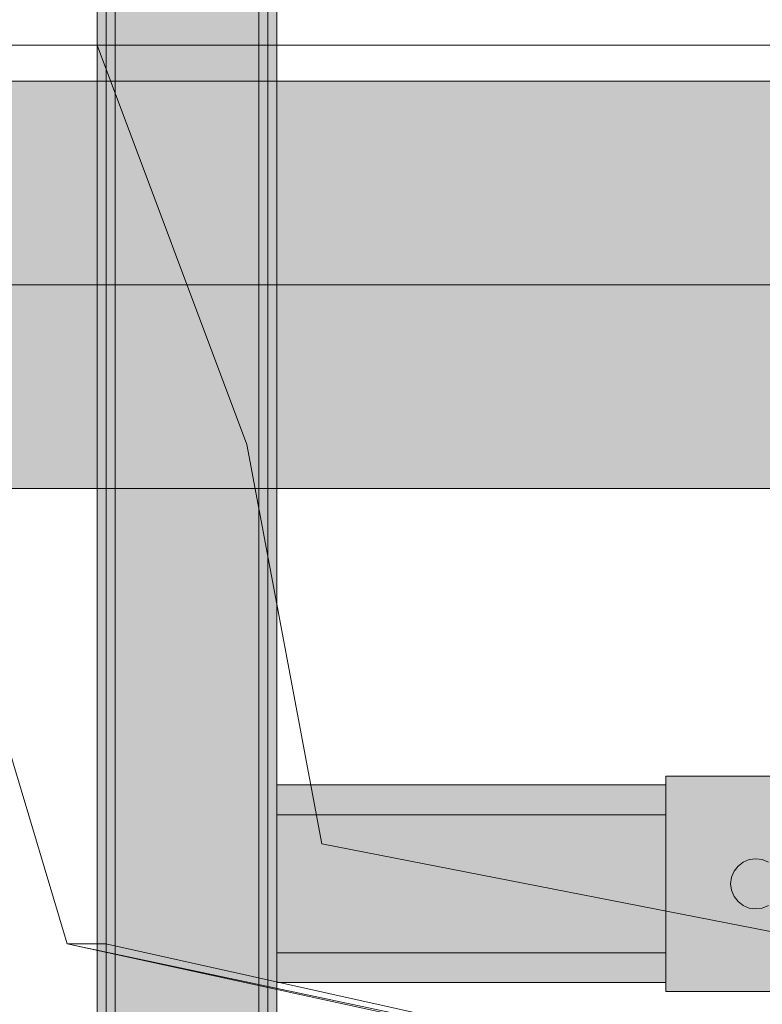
# Model space of a CAD drawing. Extents: x -132 to 668, y -61 to 533.
# Tile 271 of 321: x 84.79 to 87.27, y 454.23 to 457.52. Entities that reach past the tile are written whole.
import ezdxf

# ---------------------------------------------------------------- set-up
doc = ezdxf.new("R2010")
doc.units = 0
doc.layers.get('0').update_dxf_attribs({"lineweight": 5})
for name, color, linetype, lineweight in [('0-Shading', 7, 'Continuous', 5), ('TECE-Modul', 7, 'Continuous', 5), ('TECE-Modul-Shading', 7, 'Continuous', 5)]:
    doc.layers.add(name, color=color, linetype=linetype, lineweight=lineweight)
doc.layers.add('S_Einrichtung', color=7, linetype='Continuous', lineweight=13, true_color=0x9dff9d, plot=False)
doc.layers.add('S_Kaltwasser', color=7, linetype='Continuous', lineweight=18, true_color=0x005e00)

# ---------------------------------------------------------------- blocks, each defined once
blk = doc.blocks.new('3D-Ansicht-A07AMLNC1N', base_point=(61.7834, 423.9531))
at = {"layer": '0-Shading', "color": 98, "true_color": 0x003b00}
for points in [[(90.5632, 457.2243), (90.5632, 457.3154), (83.6032, 457.2243), (83.6032, 457.3154)], [(90.5632, 455.9554), (90.5632, 456.0465), (83.6032, 455.9554), (83.6032, 456.0465)]]:
    blk.add_solid(points, dxfattribs=at)
at = {"layer": '0-Shading', "color": 98, "true_color": 0x005000}
for points in [[(90.5632, 457.061), (90.5632, 457.2243), (83.6032, 457.061), (83.6032, 457.2243)], [(87.0159, 457.061), (83.6032, 457.061), (87.3941, 456.9754), (83.6032, 456.9754)], [(87.7197, 456.9754), (87.3891, 457.061), (87.3941, 456.9754), (87.0159, 457.061)], [(83.6032, 456.2954), (83.6032, 456.2862), (90.1175, 456.2954), (90.1508, 456.2862)], [(83.6032, 456.0465), (90.5632, 456.0465), (83.6032, 456.2862), (90.5632, 456.2862)]]:
    blk.add_solid(points, dxfattribs=at)
at = {"layer": '0-Shading', "color": 98, "true_color": 0x005c00}
for points in [[(87.3941, 456.9754), (83.6032, 456.9754), (87.8966, 456.8534), (83.6032, 456.6354)], [(87.8966, 456.8534), (83.6032, 456.6354), (88.7936, 456.6354)], [(83.6032, 456.6354), (83.6032, 456.2954), (88.7936, 456.6354), (90.1175, 456.2954)]]:
    blk.add_solid(points, dxfattribs=at)
at = {"layer": 'TECE-Modul-Shading', "color": 7, "true_color": 0xfefefe}
for points in [[(85.1132, 458.5167), (85.1132, 450.4354), (85.1043, 458.5146)], [(85.1071, 458.3477), (85.1057, 458.3481), (85.1122, 450.265), (85.1064, 450.2611)], [(85.1015, 450.4382), (85.1015, 458.2761), (85.1055, 457.4109), (85.1045, 458.2753)], [(85.1073, 458.1078), (85.1079, 457.1403), (85.1057, 458.1081), (85.1058, 457.1409)], [(85.5991, 458.1078), (85.6007, 458.1081), (85.5985, 457.1403), (85.6006, 457.1409)], [(85.1015, 458.0692), (85.1015, 457.069), (85.1048, 458.0688), (85.1059, 457.0679)], [(85.1132, 457.0662), (85.1132, 458.0677), (85.1059, 457.0679), (85.1048, 458.0688)], [(85.6025, 457.0684), (85.6031, 458.069), (85.5932, 457.0662), (85.5932, 458.0677)], [(85.6031, 458.069), (85.6025, 457.0684), (85.6049, 458.0692), (85.6049, 457.069)], [(85.1015, 450.4382), (85.1055, 457.4109), (85.1054, 450.4405)], [(85.1055, 457.4109), (85.1132, 450.4451), (85.1054, 450.4405)], [(85.1079, 457.1403), (85.1082, 456.6594), (85.1058, 457.1409), (85.1058, 456.66)], [(85.6006, 457.1409), (85.6006, 456.66), (85.5985, 457.1403), (85.5982, 456.6594)], [(85.1015, 457.069), (85.1015, 456.5881), (85.1059, 457.0679), (85.1064, 456.5869)], [(85.1064, 456.5869), (85.1132, 456.5853), (85.1059, 457.0679), (85.1132, 457.0662)], [(85.5932, 456.5853), (85.6022, 456.5875), (85.5932, 457.0662), (85.6025, 457.0684)], [(85.6025, 457.0684), (85.6022, 456.5875), (85.6049, 457.069), (85.6049, 456.5881)], [(85.1061, 453.2333), (85.1058, 456.66), (85.1103, 453.2333), (85.1082, 456.6594)], [(85.5961, 453.2333), (85.5982, 456.6594), (85.6003, 453.2333), (85.6006, 456.66)], [(85.1015, 456.5881), (85.1015, 452.705), (85.1064, 456.5869), (85.1107, 452.7132)], [(85.1064, 456.5869), (85.1132, 450.4354), (85.1132, 456.5853)], [(85.5932, 456.5853), (85.5932, 449.7252), (85.6022, 456.5875), (85.5981, 449.7253)], [(85.6049, 456.5881), (85.6022, 456.5875), (85.6049, 453.2321), (85.6002, 453.2321)]]:
    blk.add_solid(points, dxfattribs=at)
at = {"layer": 'TECE-Modul-Shading', "color": 7, "true_color": 0xffffff}
for points in [[(85.2515, 458.5167), (85.1132, 450.4354), (85.1132, 458.5167)], [(85.6532, 451.3554), (85.1132, 450.4354), (85.2586, 458.5167), (85.2515, 458.5167)], [(85.4559, 458.5167), (85.6532, 451.3554), (85.2586, 458.5167)], [(85.6532, 458.5167), (85.6532, 451.3554), (85.4559, 458.5167)], [(85.2489, 458.3457), (85.1132, 458.3457), (85.1202, 450.2658), (85.1132, 450.2658)], [(85.2489, 458.3457), (85.1202, 450.2658), (85.2494, 458.3457), (85.1363, 450.2658)], [(85.2505, 458.3457), (85.2494, 458.3457), (85.1697, 450.2658), (85.1363, 450.2658)], [(85.4451, 458.3457), (85.2505, 458.3457), (85.2027, 450.2658), (85.1697, 450.2658)], [(85.4559, 458.3457), (85.4451, 458.3457), (85.5367, 450.2658), (85.2027, 450.2658)], [(85.4559, 458.3457), (85.5367, 450.2658), (85.4578, 458.3457), (85.5951, 450.2658)], [(85.4578, 458.3457), (85.5951, 450.2658), (85.5979, 458.3457), (85.6219, 450.2658)], [(85.6232, 458.3457), (85.5979, 458.3457), (85.6232, 450.2658), (85.6219, 450.2658)], [(85.1132, 457.1386), (85.1132, 458.1068), (85.1441, 457.1386), (85.1481, 458.1068)], [(85.2461, 458.1068), (85.2325, 457.1386), (85.1481, 458.1068), (85.1441, 457.1386)], [(85.2481, 458.1068), (85.2384, 457.1386), (85.2461, 458.1068), (85.2325, 457.1386)], [(85.2384, 457.1386), (85.2481, 458.1068), (85.4089, 457.1386), (85.4379, 458.1068)], [(85.4583, 458.1068), (85.468, 457.1386), (85.4379, 458.1068), (85.4089, 457.1386)], [(85.4603, 458.1068), (85.4739, 457.1386), (85.4583, 458.1068), (85.468, 457.1386)], [(85.4603, 458.1068), (85.59, 458.1068), (85.4739, 457.1386), (85.5886, 457.1386)], [(85.5932, 458.1068), (85.5932, 457.1386), (85.59, 458.1068), (85.5886, 457.1386)], [(85.2105, 457.0662), (85.194, 458.0677), (85.1132, 457.0662), (85.1132, 458.0677)], [(85.2438, 458.0677), (85.194, 458.0677), (85.2267, 457.0662), (85.2105, 457.0662)], [(85.2438, 458.0677), (85.2267, 457.0662), (85.4304, 458.0677), (85.3888, 457.0662)], [(85.4304, 458.0677), (85.3888, 457.0662), (85.4577, 458.0677), (85.466, 457.0662)], [(85.4577, 458.0677), (85.466, 457.0662), (85.4618, 458.0677), (85.4776, 457.0662)], [(85.5932, 458.0677), (85.4618, 458.0677), (85.5932, 457.0662), (85.4776, 457.0662)], [(85.1421, 456.6578), (85.1132, 456.6578), (85.1441, 457.1386), (85.1132, 457.1386)], [(85.2325, 457.1386), (85.2258, 456.6578), (85.1441, 457.1386), (85.1421, 456.6578)], [(85.2384, 457.1386), (85.2336, 456.6578), (85.2325, 457.1386), (85.2258, 456.6578)], [(85.3945, 456.6578), (85.2336, 456.6578), (85.4089, 457.1386), (85.2384, 457.1386)], [(85.468, 457.1386), (85.4728, 456.6578), (85.4089, 457.1386), (85.3945, 456.6578)], [(85.4739, 457.1386), (85.4806, 456.6578), (85.468, 457.1386), (85.4728, 456.6578)], [(85.5886, 457.1386), (85.5878, 456.6578), (85.4739, 457.1386), (85.4806, 456.6578)], [(85.5932, 457.1386), (85.5932, 456.6578), (85.5886, 457.1386), (85.5878, 456.6578)], [(85.1132, 456.5853), (85.2185, 456.5853), (85.1132, 457.0662), (85.2105, 457.0662)], [(85.2105, 457.0662), (85.2185, 456.5853), (85.2267, 457.0662)], [(85.2267, 457.0662), (85.2185, 456.5853), (85.3888, 457.0662), (85.3688, 456.5853)], [(85.3888, 457.0662), (85.3688, 456.5853), (85.466, 457.0662), (85.47, 456.5853)], [(85.466, 457.0662), (85.47, 456.5853), (85.4776, 457.0662), (85.4852, 456.5853)], [(85.4776, 457.0662), (85.4852, 456.5853), (85.5932, 457.0662), (85.5932, 456.5853)], [(85.1132, 453.2333), (85.1132, 456.6578), (85.1278, 453.2333), (85.1421, 456.6578)], [(85.1278, 453.2333), (85.1421, 456.6578), (85.1778, 453.2333), (85.2258, 456.6578)], [(85.1778, 453.2333), (85.2258, 456.6578), (85.1994, 453.2333), (85.2336, 456.6578)], [(85.1994, 453.2333), (85.2336, 456.6578), (85.2917, 453.2333), (85.3945, 456.6578)], [(85.2917, 453.2333), (85.3945, 456.6578), (85.507, 453.2333), (85.4728, 456.6578)], [(85.507, 453.2333), (85.4728, 456.6578), (85.5285, 453.2333), (85.4806, 456.6578)], [(85.5285, 453.2333), (85.4806, 456.6578), (85.5828, 453.2333), (85.5878, 456.6578)], [(85.5828, 453.2333), (85.5878, 456.6578), (85.5932, 453.2333), (85.5932, 456.6578)], [(85.1132, 450.4354), (85.3688, 456.5853), (85.2185, 456.5853)], [(85.1132, 456.5853), (85.1132, 450.4354), (85.2185, 456.5853)], [(85.5266, 449.7252), (85.47, 456.5853), (85.1132, 450.4354), (85.3688, 456.5853)], [(85.5266, 449.7252), (85.5932, 449.7252), (85.47, 456.5853), (85.4852, 456.5853)], [(85.4852, 456.5853), (85.5932, 449.7252), (85.5932, 456.5853)], [(87.5532, 454.2754), (86.9532, 454.9954), (87.5532, 454.9954)], [(86.9532, 454.2754), (86.9532, 454.9954), (87.5532, 454.2754)], [(87.2532, 454.7194), (87.5532, 454.9954), (86.9532, 454.9954)], [(87.2532, 454.7194), (86.9532, 454.9954), (87.2315, 454.7166)], [(87.2315, 454.7166), (86.9532, 454.9954), (87.2112, 454.7082)], [(86.9532, 454.2754), (87.1692, 454.6354), (86.9532, 454.9954)], [(86.9532, 454.9954), (87.1692, 454.6354), (87.1721, 454.6572)], [(86.9532, 454.9954), (87.1721, 454.6572), (87.1805, 454.6774)], [(87.1805, 454.6774), (87.1938, 454.6948), (86.9532, 454.9954)], [(86.9532, 454.9954), (87.1938, 454.6948), (87.2112, 454.7082)], [(87.2749, 454.7166), (87.5532, 454.9954), (87.2532, 454.7194)], [(85.6532, 454.9654), (86.9532, 454.8654), (85.6532, 454.8654)], [(86.9532, 454.9654), (86.9532, 454.8654), (85.6532, 454.9654)], [(86.9532, 454.8654), (86.9532, 454.9654), (85.6532, 454.8654)], [(85.6532, 454.8654), (86.9532, 454.9654), (85.6532, 454.9654)], [(85.6532, 454.8654), (86.9532, 454.4054), (85.6532, 454.4054)], [(86.9532, 454.8654), (86.9532, 454.4054), (85.6532, 454.8654)], [(85.6532, 454.4054), (86.9532, 454.8654), (85.6532, 454.8654)], [(86.9532, 454.4054), (86.9532, 454.8654), (85.6532, 454.4054)], [(87.1938, 454.6948), (87.1805, 454.5934), (87.1938, 454.576)], [(87.1805, 454.6774), (87.1805, 454.5934), (87.1938, 454.6948)], [(87.2112, 454.7082), (87.1938, 454.576), (87.2112, 454.5627)], [(87.1938, 454.6948), (87.1938, 454.576), (87.2112, 454.7082)], [(87.2315, 454.7166), (87.2112, 454.5627), (87.2315, 454.5543)], [(87.2112, 454.7082), (87.2112, 454.5627), (87.2315, 454.7166)], [(87.2532, 454.7194), (87.2315, 454.5543), (87.2532, 454.5514)], [(87.2315, 454.7166), (87.2315, 454.5543), (87.2532, 454.7194)], [(87.2532, 454.7194), (87.2532, 454.5514), (87.2749, 454.7166)], [(87.2749, 454.7166), (87.2532, 454.5514), (87.2749, 454.5543)], [(87.1721, 454.6572), (87.1692, 454.6354), (87.1721, 454.6137)], [(87.1805, 454.6774), (87.1721, 454.6137), (87.1805, 454.5934)], [(87.1721, 454.6572), (87.1721, 454.6137), (87.1805, 454.6774)], [(86.9532, 454.2754), (87.1721, 454.6137), (87.1692, 454.6354)], [(86.9532, 454.2754), (87.1805, 454.5934), (87.1721, 454.6137)], [(87.1938, 454.576), (87.1805, 454.5934), (86.9532, 454.2754)], [(86.9532, 454.2754), (87.2112, 454.5627), (87.1938, 454.576)], [(86.9532, 454.2754), (87.2315, 454.5543), (87.2112, 454.5627)], [(87.2532, 454.5514), (87.2315, 454.5543), (86.9532, 454.2754)], [(87.5532, 454.2754), (87.2532, 454.5514), (86.9532, 454.2754)], [(87.2749, 454.5543), (87.2532, 454.5514), (87.5532, 454.2754)], [(85.6532, 454.4054), (86.9532, 454.3054), (85.6532, 454.3054)], [(86.9532, 454.4054), (86.9532, 454.3054), (85.6532, 454.4054)], [(86.9532, 454.3054), (86.9532, 454.4054), (85.6532, 454.3054)], [(85.6532, 454.3054), (86.9532, 454.4054), (85.6532, 454.4054)]]:
    blk.add_solid(points, dxfattribs=at)
at = {"layer": 'TECE-Modul-Shading', "color": 252, "true_color": 0x8b8b8b}
for points in [[(85.0541, 458.3619), (85.0532, 450.4354), (85.0532, 458.3654)], [(85.0541, 458.3619), (85.0538, 450.1224), (85.0532, 450.4354)], [(85.0541, 458.3619), (85.0544, 458.3607), (85.0538, 450.1224), (85.0544, 450.1565)], [(85.0539, 457.193), (85.054, 458.1348), (85.0532, 457.211), (85.0532, 458.1459)], [(85.6532, 457.211), (85.6532, 458.1459), (85.6528, 457.2003), (85.6526, 458.1378)], [(85.054, 458.1348), (85.0539, 457.193), (85.0544, 458.1306), (85.0544, 457.1828)], [(85.652, 458.1306), (85.652, 457.1828), (85.6524, 458.1352), (85.6525, 457.194)], [(85.6524, 458.1359), (85.6526, 457.1957), (85.6525, 458.1363), (85.6526, 457.1967)], [(85.6526, 457.1957), (85.6524, 458.1359), (85.6525, 457.194), (85.6524, 458.1352)], [(85.6528, 457.2003), (85.6526, 458.1378), (85.6527, 457.1991), (85.6525, 458.1373)], [(85.6525, 458.1363), (85.6526, 457.1967), (85.6525, 458.1373), (85.6527, 457.1991)], [(85.0532, 456.7302), (85.0539, 456.7135), (85.0532, 457.211), (85.0539, 457.193)], [(85.0539, 457.193), (85.0539, 456.7135), (85.0544, 457.1828), (85.0544, 456.7019)], [(85.652, 457.1828), (85.652, 456.7019), (85.6525, 457.194), (85.6526, 456.7145)], [(85.6526, 456.7145), (85.6526, 456.7165), (85.6525, 457.194), (85.6526, 457.1957)], [(85.6526, 457.1967), (85.6527, 456.7176), (85.6527, 457.1991), (85.6528, 456.7203)], [(85.6526, 457.1957), (85.6526, 456.7165), (85.6526, 457.1967), (85.6527, 456.7176)], [(85.6528, 456.7203), (85.6528, 456.7217), (85.6527, 457.1991), (85.6528, 457.2003)], [(85.6528, 456.7217), (85.6532, 456.7302), (85.6528, 457.2003), (85.6532, 457.211)], [(85.0535, 453.2344), (85.0539, 456.7135), (85.0532, 453.2346), (85.0532, 456.7302)], [(85.6528, 456.7217), (85.6532, 454.8654), (85.6532, 456.7302)], [(85.0544, 453.2341), (85.0544, 456.7019), (85.0535, 453.2344), (85.0539, 456.7135)], [(85.653, 453.2345), (85.6526, 456.7145), (85.652, 453.2341), (85.652, 456.7019)], [(85.6526, 456.7165), (85.6531, 453.2345), (85.6527, 456.7176), (85.6532, 453.2346)], [(85.6531, 453.2345), (85.6526, 456.7165), (85.6531, 453.2345)], [(85.6531, 453.2345), (85.6526, 456.7165), (85.653, 453.2345), (85.6526, 456.7145)], [(85.6527, 456.7176), (85.6532, 454.4054), (85.6528, 456.7203)], [(85.6527, 456.7176), (85.6532, 453.2346), (85.6532, 454.4054), (85.6532, 453.2346)], [(85.6528, 456.7203), (85.6532, 454.4054), (85.6528, 456.7217), (85.6532, 454.8654)]]:
    blk.add_solid(points, dxfattribs=at)
at = {"layer": 'TECE-Modul-Shading', "color": 253, "true_color": 0xa4a4a4}
for points in [[(85.0544, 458.3607), (85.0573, 458.3568), (85.0544, 450.1565), (85.056, 450.1894)], [(85.0573, 458.3568), (85.0578, 458.3562), (85.056, 450.1894), (85.0578, 450.2238)], [(85.0844, 458.3637), (85.0842, 458.364), (85.0849, 450.1444), (85.084, 450.1271)], [(85.0544, 458.1306), (85.0544, 457.1828), (85.0548, 458.1286), (85.055, 457.1778)], [(85.0548, 458.1286), (85.055, 457.1778), (85.0578, 458.116), (85.0578, 457.1556)], [(85.0842, 458.1361), (85.0844, 458.1351), (85.0841, 457.1931), (85.0844, 457.1906)], [(85.6222, 458.1361), (85.6223, 457.1931), (85.622, 458.1351), (85.6219, 457.1906)], [(85.6486, 458.116), (85.6486, 457.1556), (85.6491, 458.118), (85.6493, 457.1606)], [(85.6491, 458.118), (85.6493, 457.1606), (85.652, 458.1306), (85.652, 457.1828)], [(85.0844, 457.1906), (85.0845, 456.7096), (85.0841, 457.1931), (85.0841, 456.7124)], [(85.6223, 457.1931), (85.6223, 456.7124), (85.6219, 457.1906), (85.6219, 456.7096)], [(85.0544, 457.1828), (85.0544, 456.7019), (85.055, 457.1778), (85.055, 456.6964)], [(85.055, 457.1778), (85.055, 456.6964), (85.0578, 457.1556), (85.0578, 456.6748)], [(85.6486, 457.1556), (85.6486, 456.6748), (85.6493, 457.1606), (85.6493, 456.6803)], [(85.6493, 457.1606), (85.6493, 456.6803), (85.652, 457.1828), (85.652, 456.7019)], [(85.0557, 452.6441), (85.055, 456.6964), (85.0544, 452.6424), (85.0544, 456.7019)], [(85.0578, 452.6485), (85.0578, 456.6748), (85.0557, 452.644), (85.055, 456.6964)], [(85.0841, 453.2343), (85.0841, 456.7124), (85.0847, 453.2342), (85.0845, 456.7096)], [(85.6217, 453.2342), (85.6219, 456.7096), (85.6223, 453.2343), (85.6223, 456.7124)], [(85.6493, 456.6803), (85.6499, 453.2338), (85.652, 456.7019), (85.6503, 453.2338)], [(85.652, 456.7019), (85.6503, 453.2338), (85.652, 453.2341)], [(85.6499, 453.2338), (85.6493, 456.6803), (85.6486, 453.2336), (85.6486, 456.6748)]]:
    blk.add_solid(points, dxfattribs=at)
at = {"layer": 'TECE-Modul-Shading', "color": 9, "true_color": 0xbbbbbb}
for points in [[(85.0578, 458.3562), (85.0595, 458.3549), (85.0578, 450.2238), (85.0578, 450.2247)], [(85.0578, 450.2247), (85.0595, 458.3549), (85.0605, 450.2542), (85.0626, 458.3409)], [(85.0626, 458.3409), (85.0633, 458.3376), (85.0605, 450.2542), (85.0633, 450.2858)], [(85.0873, 458.361), (85.087, 458.3613), (85.0877, 450.1813), (85.0863, 450.1654)], [(85.0578, 458.116), (85.0578, 457.1556), (85.0585, 458.1141), (85.0588, 457.151)], [(85.0585, 458.1141), (85.0588, 457.151), (85.0633, 458.1024), (85.0633, 457.1306)], [(85.087, 458.127), (85.0874, 458.126), (85.0869, 457.1764), (85.0874, 457.1741)], [(85.6194, 458.127), (85.6195, 457.1764), (85.619, 458.126), (85.619, 457.1741)], [(85.6439, 458.1043), (85.6441, 457.1352), (85.6486, 458.116), (85.6486, 457.1556)], [(85.6431, 458.1024), (85.6431, 457.1306), (85.6439, 458.1043), (85.6441, 457.1352)], [(85.0578, 457.1556), (85.0578, 456.6748), (85.0588, 457.151), (85.0589, 456.6696)], [(85.0874, 457.1741), (85.0874, 456.6931), (85.0869, 457.1764), (85.0869, 456.6957)], [(85.6195, 457.1764), (85.6195, 456.6957), (85.619, 457.1741), (85.619, 456.6931)], [(85.6441, 457.1352), (85.6442, 456.6549), (85.6486, 457.1556), (85.6486, 456.6748)], [(85.0588, 457.151), (85.0589, 456.6696), (85.0633, 457.1306), (85.0633, 456.6497)], [(85.6431, 457.1306), (85.6431, 456.6497), (85.6441, 457.1352), (85.6442, 456.6549)], [(85.0866, 453.234), (85.0869, 456.6957), (85.0876, 453.2339), (85.0874, 456.6931)], [(85.6188, 453.2339), (85.619, 456.6931), (85.6198, 453.234), (85.6195, 456.6957)], [(85.06, 452.6512), (85.0589, 456.6696), (85.0578, 452.6485), (85.0578, 456.6748)], [(85.0621, 452.6538), (85.0589, 456.6696), (85.06, 452.6512)], [(85.0621, 452.6538), (85.0633, 452.6562), (85.0589, 456.6696), (85.0633, 456.6497)], [(85.6486, 453.2336), (85.6486, 456.6748), (85.6451, 453.2333), (85.6442, 456.6549)], [(85.6451, 453.2333), (85.6442, 456.6549), (85.6431, 453.2332), (85.6431, 456.6497)]]:
    blk.add_solid(points, dxfattribs=at)
at = {"layer": 'TECE-Modul-Shading', "color": 252, "true_color": 0x909090}
for points in [[(85.084, 458.3646), (85.0832, 458.3671), (85.0833, 450.0921), (85.0832, 450.0866)], [(85.0832, 457.211), (85.0832, 458.1459), (85.0839, 457.1981), (85.084, 458.1382)], [(85.6225, 457.1981), (85.6224, 458.1382), (85.6232, 457.211), (85.6232, 458.1459)], [(85.0839, 456.718), (85.0832, 456.7302), (85.0839, 457.1981), (85.0832, 457.211)], [(85.6232, 456.7302), (85.6225, 456.718), (85.6232, 457.211), (85.6225, 457.1981)], [(85.0832, 453.2346), (85.0832, 456.7302), (85.0836, 453.2344), (85.0839, 456.718)], [(85.6228, 453.2344), (85.6225, 456.718), (85.6232, 453.2346), (85.6232, 456.7302)]]:
    blk.add_solid(points, dxfattribs=at)
at = {"layer": 'TECE-Modul-Shading', "color": 252, "true_color": 0x8e8e8e}
for points in [[(85.0842, 458.364), (85.084, 458.3646), (85.084, 450.1271), (85.0833, 450.0921)], [(85.084, 458.1382), (85.0842, 458.1361), (85.0839, 457.1981), (85.0841, 457.1931)], [(85.6224, 458.1382), (85.6225, 457.1981), (85.6222, 458.1361), (85.6223, 457.1931)], [(85.0841, 457.1931), (85.0841, 456.7124), (85.0839, 457.1981), (85.0839, 456.718)], [(85.6225, 457.1981), (85.6225, 456.718), (85.6223, 457.1931), (85.6223, 456.7124)], [(85.0836, 453.2344), (85.0839, 456.718), (85.0841, 453.2343), (85.0841, 456.7124)], [(85.6223, 453.2343), (85.6223, 456.7124), (85.6228, 453.2344), (85.6225, 456.718)]]:
    blk.add_solid(points, dxfattribs=at)
at = {"layer": 'TECE-Modul-Shading', "color": 253, "true_color": 0xb0b0b0}
for points in [[(85.087, 458.3613), (85.0844, 458.3637), (85.0863, 450.1654), (85.0849, 450.1444)], [(85.087, 458.127), (85.0869, 457.1764), (85.0844, 458.1351), (85.0844, 457.1906)], [(85.622, 458.1351), (85.6219, 457.1906), (85.6194, 458.127), (85.6195, 457.1764)], [(85.0869, 457.1764), (85.0869, 456.6957), (85.0844, 457.1906), (85.0845, 456.7096)], [(85.6219, 457.1906), (85.6219, 456.7096), (85.6195, 457.1764), (85.6195, 456.6957)], [(85.0847, 453.2342), (85.0845, 456.7096), (85.0866, 453.234), (85.0869, 456.6957)], [(85.6198, 453.234), (85.6195, 456.6957), (85.6217, 453.2342), (85.6219, 456.7096)]]:
    blk.add_solid(points, dxfattribs=at)
at = {"layer": 'TECE-Modul-Shading', "color": 254, "true_color": 0xcdcdcd}
for points in [[(85.0915, 458.359), (85.0873, 458.361), (85.0901, 450.1994), (85.0877, 450.1813)], [(85.0915, 458.1191), (85.0913, 457.1618), (85.0874, 458.126), (85.0874, 457.1741)], [(85.619, 458.126), (85.619, 457.1741), (85.6149, 458.1191), (85.6151, 457.1618)], [(85.0913, 457.1618), (85.0912, 456.6812), (85.0874, 457.1741), (85.0874, 456.6931)], [(85.619, 457.1741), (85.619, 456.6931), (85.6151, 457.1618), (85.6152, 456.6812)], [(85.0876, 453.2339), (85.0874, 456.6931), (85.0906, 453.2337), (85.0912, 456.6812)], [(85.6158, 453.2337), (85.6152, 456.6812), (85.6188, 453.2339), (85.619, 456.6931)]]:
    blk.add_solid(points, dxfattribs=at)
at = {"layer": 'TECE-Modul-Shading', "color": 254, "true_color": 0xd0d0d0}
for points in [[(85.092, 458.3588), (85.0915, 458.359), (85.092, 450.2133), (85.0901, 450.1994)], [(85.0633, 458.3376), (85.0698, 458.3185), (85.0633, 450.2858), (85.067, 450.3126)], [(85.0698, 458.3185), (85.0708, 458.3157), (85.067, 450.3126), (85.0708, 450.3401)], [(85.0915, 458.1191), (85.092, 458.1183), (85.0913, 457.1618), (85.092, 457.1598)], [(85.6149, 458.1191), (85.6151, 457.1618), (85.6144, 458.1183), (85.6144, 457.1598)], [(85.0633, 458.1024), (85.0633, 457.1306), (85.0643, 458.1008), (85.0647, 457.1265)], [(85.0643, 458.1008), (85.0647, 457.1265), (85.0708, 458.0906), (85.0708, 457.1086)], [(85.6356, 458.0906), (85.6356, 457.1086), (85.6367, 458.0923), (85.637, 457.1127)], [(85.6367, 458.0923), (85.637, 457.1127), (85.6431, 458.1024), (85.6431, 457.1306)], [(85.092, 457.1598), (85.092, 456.679), (85.0913, 457.1618), (85.0912, 456.6812)], [(85.6151, 457.1618), (85.6152, 456.6812), (85.6144, 457.1598), (85.6144, 456.679)], [(85.0633, 457.1306), (85.0633, 456.6497), (85.0647, 457.1265), (85.0648, 456.6452)], [(85.0647, 457.1265), (85.0648, 456.6452), (85.0708, 457.1086), (85.0708, 456.6278)], [(85.637, 457.1127), (85.6372, 456.6323), (85.6431, 457.1306), (85.6431, 456.6497)], [(85.6356, 457.1086), (85.6356, 456.6278), (85.637, 457.1127), (85.6372, 456.6323)], [(85.0906, 453.2337), (85.0912, 456.6812), (85.092, 453.2337), (85.092, 456.679)], [(85.6144, 453.2337), (85.6144, 456.679), (85.6158, 453.2337), (85.6152, 456.6812)], [(85.0663, 452.6599), (85.0648, 456.6452), (85.0633, 452.6562), (85.0633, 456.6497)], [(85.0708, 452.6656), (85.0708, 456.6278), (85.0663, 452.6599), (85.0648, 456.6452)], [(85.6384, 453.2329), (85.6372, 456.6323), (85.6356, 453.2328), (85.6356, 456.6278)], [(85.6431, 453.2332), (85.6431, 456.6497), (85.6384, 453.2329), (85.6372, 456.6323)]]:
    blk.add_solid(points, dxfattribs=at)
at = {"layer": 'TECE-Modul-Shading', "color": 254, "true_color": 0xe2e2e2}
for points in [[(85.0926, 458.3586), (85.092, 458.3588), (85.0943, 450.2247), (85.092, 450.2133)], [(85.0708, 458.3157), (85.0787, 458.3), (85.0708, 450.3401), (85.0753, 450.3622)], [(85.0787, 458.3), (85.0799, 458.2977), (85.0753, 450.3622), (85.0799, 450.3847)], [(85.0926, 458.1176), (85.0928, 457.1582), (85.092, 458.1183), (85.092, 457.1598)], [(85.6138, 458.1176), (85.6144, 458.1183), (85.6136, 457.1582), (85.6144, 457.1598)], [(85.0708, 458.0906), (85.0708, 457.1086), (85.072, 458.0893), (85.0725, 457.1053)], [(85.072, 458.0893), (85.0725, 457.1053), (85.0799, 458.0809), (85.0799, 457.0906)], [(85.6265, 458.0809), (85.6265, 457.0906), (85.6278, 458.0822), (85.6282, 457.0939)], [(85.6278, 458.0822), (85.6282, 457.0939), (85.6356, 458.0906), (85.6356, 457.1086)], [(85.0928, 457.1582), (85.0929, 456.6771), (85.092, 457.1598), (85.092, 456.679)], [(85.6144, 457.1598), (85.6144, 456.679), (85.6136, 457.1582), (85.6135, 456.6771)], [(85.0708, 457.1086), (85.0708, 456.6278), (85.0725, 457.1053), (85.0727, 456.624)], [(85.0725, 457.1053), (85.0727, 456.624), (85.0799, 457.0906), (85.0799, 456.6097)], [(85.6265, 457.0906), (85.6265, 456.6097), (85.6282, 457.0939), (85.6284, 456.6135)], [(85.6282, 457.0939), (85.6284, 456.6135), (85.6356, 457.1086), (85.6356, 456.6278)], [(85.092, 453.2337), (85.092, 456.679), (85.0937, 453.2336), (85.0929, 456.6771)], [(85.6127, 453.2336), (85.6135, 456.6771), (85.6144, 453.2337), (85.6144, 456.679)], [(85.0744, 452.6699), (85.0727, 456.624), (85.0708, 452.6651), (85.0708, 456.6278)], [(85.0799, 452.6773), (85.0799, 456.6097), (85.0744, 452.6699), (85.0727, 456.624)], [(85.6299, 453.2326), (85.6284, 456.6135), (85.6265, 453.2325), (85.6265, 456.6097)], [(85.6356, 453.2328), (85.6356, 456.6278), (85.6299, 453.2326), (85.6284, 456.6135)]]:
    blk.add_solid(points, dxfattribs=at)
at = {"layer": 'TECE-Modul-Shading', "color": 254, "true_color": 0xe4e4e4}
for points in [[(85.0946, 450.2259), (85.0926, 458.3586), (85.0943, 450.2247)], [(85.0946, 450.2259), (85.098, 458.3557), (85.0926, 458.3586), (85.0971, 458.3574)], [(85.0973, 450.2387), (85.098, 458.3557), (85.0946, 450.2259)], [(85.098, 458.1122), (85.0979, 457.1488), (85.0926, 458.1176), (85.0928, 457.1582)], [(85.6138, 458.1176), (85.6136, 457.1582), (85.6084, 458.1122), (85.6085, 457.1488)], [(85.0979, 457.1488), (85.0979, 456.668), (85.0928, 457.1582), (85.0929, 456.6771)], [(85.6136, 457.1582), (85.6135, 456.6771), (85.6085, 457.1488), (85.6085, 456.668)], [(85.0937, 453.2336), (85.0929, 456.6771), (85.0976, 453.2335), (85.0979, 456.668)], [(85.6088, 453.2335), (85.6085, 456.668), (85.6127, 453.2336), (85.6135, 456.6771)]]:
    blk.add_solid(points, dxfattribs=at)
at = {"layer": 'TECE-Modul-Shading', "color": 7, "true_color": 0xefefef}
for points in [[(85.0986, 458.3549), (85.098, 458.3557), (85.1, 450.2471), (85.0973, 450.2387)], [(85.0799, 458.2977), (85.0889, 458.286), (85.0799, 450.3847), (85.085, 450.4012)], [(85.0889, 458.286), (85.0902, 458.2843), (85.085, 450.4012), (85.0902, 450.4178)], [(85.0987, 458.1117), (85.0988, 457.1475), (85.098, 458.1122), (85.0979, 457.1488)], [(85.6077, 458.1117), (85.6084, 458.1122), (85.6076, 457.1475), (85.6085, 457.1488)], [(85.0799, 458.0809), (85.0799, 457.0906), (85.0813, 458.0799), (85.0818, 457.0881)], [(85.0813, 458.0799), (85.0818, 457.0881), (85.0902, 458.0737), (85.0902, 457.0772)], [(85.6162, 458.0737), (85.6162, 457.0772), (85.6176, 458.0747), (85.6181, 457.0797)], [(85.6176, 458.0747), (85.6181, 457.0797), (85.6265, 458.0809), (85.6265, 457.0906)], [(85.0988, 457.1475), (85.0989, 456.6666), (85.0979, 457.1488), (85.0979, 456.668)], [(85.6085, 457.1488), (85.6085, 456.668), (85.6076, 457.1475), (85.6075, 456.6666)], [(85.0799, 457.0906), (85.0799, 456.6097), (85.0818, 457.0881), (85.082, 456.607)], [(85.6181, 457.0797), (85.6183, 456.5992), (85.6265, 457.0906), (85.6265, 456.6097)], [(85.0818, 457.0881), (85.082, 456.607), (85.0902, 457.0772), (85.0902, 456.5964)], [(85.6162, 457.0772), (85.6162, 456.5964), (85.6181, 457.0797), (85.6183, 456.5992)], [(85.0976, 453.2335), (85.0979, 456.668), (85.0995, 453.2335), (85.0989, 456.6666)], [(85.6069, 453.2335), (85.6075, 456.6666), (85.6088, 453.2335), (85.6085, 456.668)], [(85.0839, 452.6808), (85.082, 456.607), (85.0799, 452.6773), (85.0799, 456.6097)], [(85.0902, 456.5964), (85.082, 456.607), (85.0902, 452.6902), (85.0839, 452.6804)], [(85.62, 453.2323), (85.6183, 456.5992), (85.6162, 453.2322), (85.6162, 456.5964)], [(85.6265, 453.2325), (85.6265, 456.6097), (85.62, 453.2323), (85.6183, 456.5992)]]:
    blk.add_solid(points, dxfattribs=at)
at = {"layer": 'TECE-Modul-Shading', "color": 7, "true_color": 0xf5f5f5}
for points in [[(85.105, 458.3486), (85.0986, 458.3549), (85.1035, 450.2559), (85.1, 450.2471)], [(85.1049, 458.1084), (85.1048, 457.1416), (85.0987, 458.1117), (85.0988, 457.1475)], [(85.6077, 458.1117), (85.6076, 457.1475), (85.6015, 458.1084), (85.6016, 457.1416)], [(85.1048, 457.1416), (85.1047, 456.6609), (85.0988, 457.1475), (85.0989, 456.6666)], [(85.6076, 457.1475), (85.6075, 456.6666), (85.6016, 457.1416), (85.6017, 456.6609)], [(85.0995, 453.2335), (85.0989, 456.6666), (85.1041, 453.2334), (85.1047, 456.6609)], [(85.6023, 453.2334), (85.6017, 456.6609), (85.6069, 453.2335), (85.6075, 456.6666)]]:
    blk.add_solid(points, dxfattribs=at)
at = {"layer": 'TECE-Modul-Shading', "color": 7, "true_color": 0xf9f9f9}
for points in [[(85.1057, 458.3481), (85.105, 458.3486), (85.1064, 450.2611), (85.1035, 450.2559)], [(85.0902, 458.2843), (85.1, 458.2771), (85.0902, 450.4178), (85.0959, 450.428)], [(85.1, 458.2771), (85.1015, 458.2761), (85.0959, 450.428), (85.1015, 450.4382)], [(85.1057, 458.1081), (85.1058, 457.1409), (85.1049, 458.1084), (85.1048, 457.1416)], [(85.6007, 458.1081), (85.6015, 458.1084), (85.6006, 457.1409), (85.6016, 457.1416)], [(85.0902, 458.0737), (85.0902, 457.0772), (85.0918, 458.073), (85.0923, 457.0757)], [(85.0918, 458.073), (85.0923, 457.0757), (85.1015, 458.0692), (85.1015, 457.069)], [(85.6049, 458.0692), (85.6049, 457.069), (85.6065, 458.0698), (85.607, 457.0705)], [(85.6065, 458.0698), (85.607, 457.0705), (85.6162, 458.0737), (85.6162, 457.0772)], [(85.1058, 457.1409), (85.1058, 456.66), (85.1048, 457.1416), (85.1047, 456.6609)], [(85.6016, 457.1416), (85.6017, 456.6609), (85.6006, 457.1409), (85.6006, 456.66)], [(85.0902, 457.0772), (85.0902, 456.5964), (85.0923, 457.0757), (85.0926, 456.5946)], [(85.0923, 457.0757), (85.0926, 456.5946), (85.1015, 457.069), (85.1015, 456.5881)], [(85.6049, 457.069), (85.6049, 456.5881), (85.607, 457.0705), (85.6073, 456.5898)], [(85.607, 457.0705), (85.6073, 456.5898), (85.6162, 457.0772), (85.6162, 456.5964)], [(85.1041, 453.2334), (85.1047, 456.6609), (85.1061, 453.2333), (85.1058, 456.66)], [(85.6003, 453.2333), (85.6006, 456.66), (85.6023, 453.2334), (85.6017, 456.6609)], [(85.0926, 456.5946), (85.0902, 456.5964), (85.0947, 452.6942), (85.0902, 452.6902)], [(85.6162, 453.2322), (85.6162, 456.5964), (85.609, 453.2321), (85.6073, 456.5898)], [(85.1015, 456.5881), (85.0926, 456.5946), (85.099, 452.698), (85.0947, 452.6942)], [(85.1015, 456.5881), (85.099, 452.698), (85.1015, 452.705)], [(85.6074, 453.2321), (85.6073, 456.5898), (85.6049, 453.2321), (85.6049, 456.5881)], [(85.609, 453.2321), (85.6073, 456.5898), (85.6074, 453.2321)]]:
    blk.add_solid(points, dxfattribs=at)
at = {"layer": 'TECE-Modul-Shading', "color": 7, "true_color": 0xfdfdfd}
for points in [[(85.1132, 458.3457), (85.1071, 458.3477), (85.1132, 450.2658), (85.1122, 450.265)], [(85.1079, 457.1403), (85.1073, 458.1078), (85.1132, 457.1386), (85.1132, 458.1068)], [(85.5932, 457.1386), (85.5932, 458.1068), (85.5985, 457.1403), (85.5991, 458.1078)], [(85.1132, 456.6578), (85.1082, 456.6594), (85.1132, 457.1386), (85.1079, 457.1403)], [(85.5982, 456.6594), (85.5932, 456.6578), (85.5985, 457.1403), (85.5932, 457.1386)], [(85.1103, 453.2333), (85.1082, 456.6594), (85.1132, 453.2333), (85.1132, 456.6578)], [(85.5932, 453.2333), (85.5932, 456.6578), (85.5961, 453.2333), (85.5982, 456.6594)]]:
    blk.add_solid(points, dxfattribs=at)
blk = doc.blocks.new('3D-Objekt-A07AMLS01N', base_point=(85.0532, 438.6354))
at = {"color": 0, "linetype": 'ByBlock', "lineweight": -2, "ltscale": 0.13}
for p, q in [((85.0532, 461.0354), (85.0532, 450.4354)), ((85.0532, 450.4354), (85.0532, 461.0354)), ((85.0832, 461.0354), (85.0832, 448.6154)), ((85.0832, 461.0354), (85.0832, 448.6154)), ((85.1132, 461.0354), (85.1132, 450.4354)), ((85.1132, 448.6154), (85.1132, 461.0354)), ((85.1132, 450.4354), (85.1132, 461.0354)), ((85.1132, 448.6154), (85.1132, 461.0354)), ((85.5932, 441.6601), (85.5932, 461.0354)), ((85.5932, 448.6154), (85.5932, 461.0354)), ((85.6232, 448.6154), (85.6232, 461.0354)), ((85.6232, 448.6154), (85.6232, 461.0354)), ((85.6532, 454.8654), (85.6532, 460.9954)), ((85.6532, 460.4354), (85.6532, 451.3554)), ((86.9532, 454.9954), (86.9532, 454.2754)), ((87.5532, 454.9954), (86.9532, 454.9954)), ((86.9532, 454.2754), (86.9532, 454.9954)), ((86.9532, 454.9954), (87.5532, 454.9954)), ((86.9532, 454.9954), (86.9532, 454.9954)), ((86.9532, 454.9654), (85.6532, 454.9654)), ((85.6532, 454.9654), (85.6532, 454.8654)), ((86.9532, 454.9654), (85.6532, 454.9654)), ((85.6532, 454.9654), (85.6532, 454.9654)), ((85.6532, 454.8654), (85.6532, 454.9654)), ((86.9532, 454.8654), (86.9532, 454.9654)), ((86.9532, 454.9654), (86.9532, 454.9654)), ((86.9532, 454.8654), (86.9532, 454.9654)), ((86.9532, 454.8654), (85.6532, 454.8654)), ((85.6532, 454.8654), (85.6532, 454.4054)), ((85.6532, 454.8654), (86.9532, 454.8654)), ((85.6532, 454.4054), (85.6532, 454.8654)), ((85.6532, 454.8654), (85.6532, 454.8654)), ((86.9532, 454.8654), (85.6532, 454.8654)), ((85.6532, 454.8654), (85.6532, 454.8654)), ((85.6532, 454.8654), (86.9532, 454.8654)), ((85.6532, 454.4054), (85.6532, 454.8654)), ((85.6532, 454.8654), (85.6532, 454.8654)), ((86.9532, 454.4054), (86.9532, 454.8654)), ((86.9532, 454.4054), (86.9532, 454.8654)), ((86.9532, 454.8654), (86.9532, 454.8654)), ((86.9532, 454.8654), (86.9532, 454.8654)), ((87.1938, 454.6948), (87.1804, 454.6774)), ((87.1804, 454.6774), (87.1938, 454.6948)), ((87.2112, 454.7082), (87.1938, 454.6948)), ((87.1938, 454.6948), (87.2112, 454.7082)), ((87.2315, 454.7166), (87.2112, 454.7082)), ((87.2112, 454.7082), (87.2315, 454.7166)), ((87.2532, 454.7194), (87.2315, 454.7166)), ((87.2315, 454.7166), (87.2532, 454.7194)), ((87.2749, 454.7166), (87.2532, 454.7194)), ((87.2532, 454.7194), (87.2749, 454.7166)), ((87.2952, 454.7082), (87.2749, 454.7166)), ((87.2749, 454.7166), (87.2952, 454.7082)), ((87.1721, 454.6572), (87.1692, 454.6354)), ((87.1692, 454.6354), (87.1721, 454.6572)), ((87.1804, 454.6774), (87.1721, 454.6572)), ((87.1721, 454.6572), (87.1804, 454.6774)), ((87.1692, 454.6354), (87.1721, 454.6137)), ((87.1721, 454.6137), (87.1692, 454.6354)), ((87.1721, 454.6137), (87.1804, 454.5934)), ((87.1804, 454.5934), (87.1721, 454.6137)), ((87.1804, 454.5934), (87.1938, 454.576)), ((87.1938, 454.576), (87.1804, 454.5934)), ((87.1938, 454.576), (87.2112, 454.5627)), ((87.2112, 454.5627), (87.1938, 454.576)), ((87.2112, 454.5627), (87.2315, 454.5543)), ((87.2315, 454.5543), (87.2112, 454.5627)), ((87.2749, 454.5543), (87.2952, 454.5627)), ((87.2952, 454.5627), (87.2749, 454.5543)), ((87.2315, 454.5543), (87.2532, 454.5514)), ((87.2532, 454.5514), (87.2315, 454.5543)), ((87.2532, 454.5514), (87.2749, 454.5543)), ((87.2749, 454.5543), (87.2532, 454.5514)), ((86.9532, 454.4054), (85.6532, 454.4054)), ((85.6532, 454.4054), (85.6532, 454.3054)), ((85.6532, 454.4054), (86.9532, 454.4054)), ((85.6532, 453.2329), (85.6532, 454.4054)), ((85.6532, 454.4054), (85.6532, 454.4054)), ((86.9532, 454.4054), (85.6532, 454.4054)), ((86.9532, 454.4054), (85.6532, 454.4054)), ((85.6532, 454.4054), (85.6532, 454.4054)), ((85.6532, 454.3054), (85.6532, 454.4054)), ((85.6532, 454.4054), (85.6532, 454.4054)), ((86.9532, 454.3054), (86.9532, 454.4054)), ((86.9532, 454.4054), (86.9532, 454.4054)), ((86.9532, 454.3054), (86.9532, 454.4054)), ((86.9532, 454.4054), (86.9532, 454.4054)), ((85.6532, 454.3054), (86.9532, 454.3054)), ((86.9532, 454.3054), (85.6532, 454.3054)), ((85.6532, 454.3054), (85.6532, 454.3054)), ((86.9532, 454.3054), (86.9532, 454.3054)), ((86.9532, 454.2754), (87.5532, 454.2754)), ((87.5532, 454.2754), (86.9532, 454.2754)), ((86.9532, 454.2754), (86.9532, 454.2754))]:
    blk.add_line(p, q, dxfattribs=at)
blk = doc.blocks.new('Waschtisch-A07AMLS21N', base_point=(84.0532, 453.4354))
at = {"color": 0, "linetype": 'ByBlock', "lineweight": -2, "ltscale": 0.13}
for p, q in [((84.0532, 457.4354), (88.0532, 457.4354)), ((84.0532, 457.4354), (96.0532, 457.4354)), ((85.0532, 457.4354), (84.0532, 457.4354)), ((84.0532, 457.4354), (86.98, 457.4354)), ((84.9532, 457.4354), (84.0532, 457.4354)), ((84.5891, 457.4354), (85.2248, 457.4354)), ((85.9532, 457.4354), (84.9532, 457.4354)), ((85.0532, 457.4354), (88.0532, 457.4354)), ((85.2532, 457.4354), (85.0532, 457.4354)), ((85.5532, 456.1021), (85.0532, 457.4354)), ((85.2248, 457.4354), (86.0532, 457.4354)), ((85.2532, 457.4354), (94.8532, 457.4354)), ((87.6861, 457.4354), (85.9532, 457.4354)), ((86.0532, 457.4354), (86.7627, 457.4354)), ((86.7627, 457.4354), (87.3259, 457.4354)), ((84.9532, 454.4354), (84.3532, 456.4354)), ((85.8032, 454.7687), (85.5532, 456.1021)), ((89.5532, 454.0354), (85.8032, 454.7687)), ((89.6635, 453.4354), (84.9532, 454.4354)), ((84.9532, 454.4354), (89.5532, 453.4354)), ((84.9766, 454.4354), (84.9532, 454.4354)), ((85.0825, 454.4354), (84.9766, 454.4354)), ((89.5765, 453.4354), (85.0825, 454.4354))]:
    blk.add_line(p, q, dxfattribs=at)
blk = doc.blocks.new('Sanpress INOX-A07AMLS81N', base_point=(83.6032, 456.6354))
at = {"color": 0, "linetype": 'ByBlock', "lineweight": -2, "ltscale": 0.18}
blk.add_line((91.5832, 456.6354), (83.6032, 456.6354), dxfattribs=at)
blk = doc.blocks.new('Geometrie-A07AMLT01N', base_point=(74.0291, 450.7554))
at = {"layer": 'S_Kaltwasser'}
for p, q in [((90.5632, 457.3154), (83.6032, 457.3154)), ((83.6032, 455.9554), (90.5632, 455.9554))]:
    blk.add_line(p, q, dxfattribs=at)

msp = doc.modelspace()

# ---------------------------------------------------------------- block references
msp.add_blockref('3D-Ansicht-A07AMLNC1N', (61.7834, 423.9531))
at = {"linetype": 'Continuous', "ltscale": 0.13}
msp.add_blockref('Geometrie-A07AMLT01N', (74.0291, 450.7554), dxfattribs=at)
at = {"layer": 'S_Einrichtung', "ltscale": 0.13}
msp.add_blockref('Waschtisch-A07AMLS21N', (84.0532, 453.4354), dxfattribs=at)
at = {"layer": 'S_Kaltwasser', "ltscale": 0.18}
msp.add_blockref('Sanpress INOX-A07AMLS81N', (83.6032, 456.6354), dxfattribs=at)
at = {"layer": 'TECE-Modul', "ltscale": 0.13}
msp.add_blockref('3D-Objekt-A07AMLS01N', (85.0532, 438.6354), dxfattribs=at)

doc.saveas('drawing.dxf')
